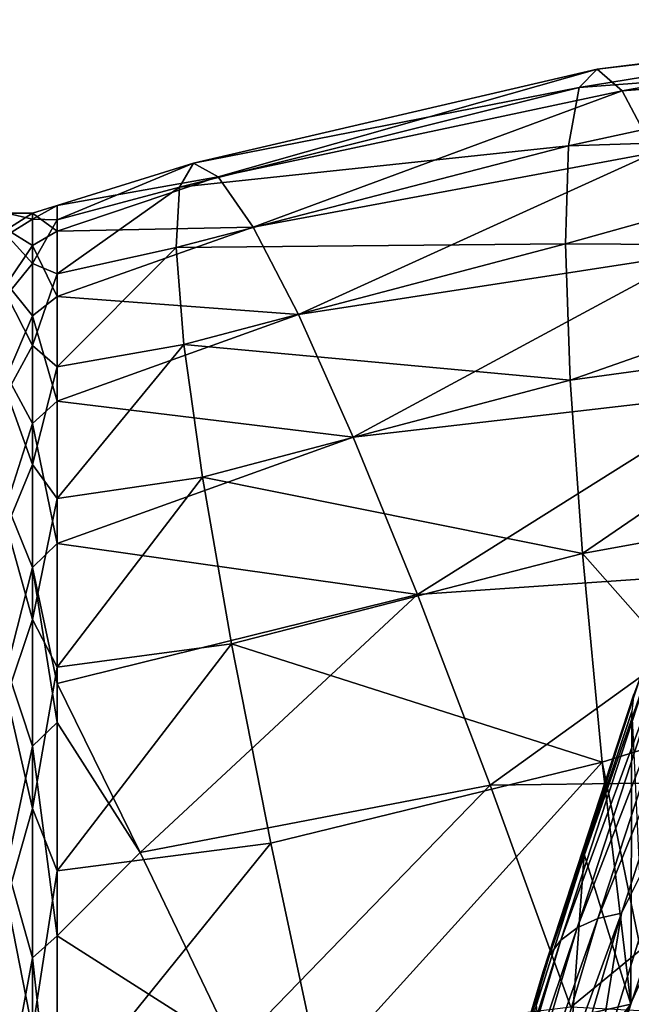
# Model space of a CAD drawing. Header units: metres. Extents: x -44 to 117, y -432 to 89.
# Tile 1049 of 1056: x 62.38 to 66.14, y 19.34 to 25.39. Entities that reach past the tile are written whole.
import ezdxf

# ---------------------------------------------------------------- set-up
doc = ezdxf.new("R2010")
doc.units = ezdxf.units.M
doc.layers.add('solid_125568', color=7, linetype='CONTINUOUS')

msp = doc.modelspace()

# ---------------------------------------------------------------- linework, layer by layer
at = {"layer": 'solid_125568'}
for points in [[(68.374191, 25.388613, 53.072048), (65.932426, 25.085285, 51.659855), (65.821716, 24.971832, 54.184315)], [(68.265694, 25.157097, 55.518291), (68.374191, 25.388613, 53.072048), (65.821716, 24.971832, 54.184315)], [(68.374191, 25.388613, 53.072048), (68.502472, 25.383932, 50.615833), (65.932426, 25.085285, 51.659855)], [(68.502472, 25.383932, 50.615833), (66.088081, 24.951918, 49.138741), (65.932426, 25.085285, 51.659855)], [(68.502472, 25.383932, 50.615833), (68.64933, 25.143095, 48.172493), (66.088081, 24.951918, 49.138741)], [(68.265694, 25.157097, 55.518291), (65.821716, 24.971832, 54.184315), (65.757034, 24.612673, 56.687279)], [(68.177979, 24.691536, 57.931805), (68.265694, 25.157097, 55.518291), (65.757034, 24.612673, 56.687279)], [(68.64933, 25.143095, 48.172493), (66.28714, 24.573038, 46.645782), (66.088081, 24.951918, 49.138741)], [(65.932426, 25.085285, 51.659855), (63.600533, 24.422909, 49.516281), (63.448826, 24.505716, 51.972054)], [(65.821716, 24.971832, 54.184315), (65.932426, 25.085285, 51.659855), (63.448826, 24.505716, 51.972054)], [(65.932426, 25.085285, 51.659855), (66.088081, 24.951918, 49.138741), (63.600533, 24.422909, 49.516281)], [(65.821716, 24.971832, 54.184315), (63.448826, 24.505716, 51.972054), (63.362843, 24.360119, 54.428085)], [(65.757034, 24.612673, 56.687279), (65.821716, 24.971832, 54.184315), (63.362843, 24.360119, 54.428085)], [(66.088081, 24.951918, 49.138741), (63.816544, 24.112465, 47.08366), (63.600533, 24.422909, 49.516281)], [(66.088081, 24.951918, 49.138741), (66.28714, 24.573038, 46.645782), (63.816544, 24.112465, 47.08366)], [(68.177979, 24.691536, 57.931805), (65.757034, 24.612673, 56.687279), (65.739021, 24.011341, 59.144127)], [(68.120438, 23.996536, 60.291794), (68.177979, 24.691536, 57.931805), (65.739021, 24.011341, 59.144127)], [(65.757034, 24.612673, 56.687279), (63.362843, 24.360119, 54.428085), (63.34338, 23.987471, 56.861488)], [(65.739021, 24.011341, 59.144127), (65.757034, 24.612673, 56.687279), (63.34338, 23.987471, 56.861488)], [(66.28714, 24.573038, 46.645782), (64.094849, 23.577282, 44.696861), (63.816544, 24.112465, 47.08366)], [(66.28714, 24.573038, 46.645782), (66.527657, 23.952375, 44.205502), (64.094849, 23.577282, 44.696861)], [(63.448826, 24.505716, 51.972054), (62.611195, 24.246492, 51.647423), (62.611195, 24.159172, 54.085953)], [(63.448826, 24.505716, 51.972054), (63.600533, 24.422909, 49.516281), (62.611195, 24.246492, 51.647423)], [(63.362843, 24.360119, 54.428085), (63.448826, 24.505716, 51.972054), (62.611195, 24.159172, 54.085953)], [(63.600533, 24.422909, 49.516281), (62.611195, 24.088305, 49.212463), (62.611195, 24.246492, 51.647423)], [(63.600533, 24.422909, 49.516281), (63.816544, 24.112465, 47.08366), (62.611195, 24.088305, 49.212463)], [(63.362843, 24.360119, 54.428085), (62.611195, 24.159172, 54.085953), (62.611195, 23.827221, 56.503361)], [(63.34338, 23.987471, 56.861488), (63.362843, 24.360119, 54.428085), (62.611195, 23.827221, 56.503361)], [(62.458447, 24.19837, 51.177628), (62.611195, 24.246492, 51.647423), (62.611195, 24.088305, 49.212463)], [(62.458447, 24.161684, 53.565403), (62.611195, 24.159172, 54.085953), (62.611195, 24.246492, 51.647423)], [(62.458447, 24.19837, 51.177628), (62.458447, 24.161684, 53.565403), (62.611195, 24.246492, 51.647423)], [(62.30183, 24.199322, 52.181068), (62.458447, 24.161684, 53.565403), (62.458447, 24.19837, 51.177628)], [(62.30183, 24.199322, 52.181068), (62.30183, 24.063852, 54.563396), (62.458447, 24.161684, 53.565403)], [(62.30183, 24.099516, 49.796978), (62.30183, 24.199322, 52.181068), (62.458447, 24.19837, 51.177628)], [(62.30183, 24.099516, 49.796978), (62.458447, 24.19837, 51.177628), (62.458447, 23.99966, 48.797852)], [(62.30183, 24.063852, 54.563396), (62.458447, 23.889956, 55.93795), (62.458447, 24.161684, 53.565403)], [(62.458447, 23.99966, 48.797852), (62.458447, 24.19837, 51.177628), (62.611195, 24.088305, 49.212463)], [(62.458447, 24.161684, 53.565403), (62.458447, 23.889956, 55.93795), (62.611195, 24.159172, 54.085953)], [(62.458447, 23.889956, 55.93795), (62.611195, 23.827221, 56.503361), (62.611195, 24.159172, 54.085953)], [(62.30183, 23.765406, 47.434311), (62.30183, 24.099516, 49.796978), (62.458447, 23.99966, 48.797852)], [(63.816544, 24.112465, 47.08366), (62.611195, 23.686205, 46.805729), (62.611195, 24.088305, 49.212463)], [(63.816544, 24.112465, 47.08366), (64.094849, 23.577282, 44.696861), (62.611195, 23.686205, 46.805729)], [(62.30183, 24.063852, 54.563396), (62.30183, 23.694424, 56.920803), (62.458447, 23.889956, 55.93795)], [(62.458447, 23.99966, 48.797852), (62.611195, 24.088305, 49.212463), (62.611195, 23.686205, 46.805729)], [(62.30183, 23.765406, 47.434311), (62.458447, 23.99966, 48.797852), (62.458447, 23.567486, 46.449226)], [(62.458447, 23.567486, 46.449226), (62.458447, 23.99966, 48.797852), (62.611195, 23.686205, 46.805729)], [(63.34338, 23.987471, 56.861488), (62.611195, 23.827221, 56.503361), (62.611195, 23.254005, 58.875168)], [(63.390621, 23.391245, 59.249577), (63.34338, 23.987471, 56.861488), (62.611195, 23.254005, 58.875168)], [(65.739021, 24.011341, 59.144127), (63.34338, 23.987471, 56.861488), (63.390621, 23.391245, 59.249577)], [(65.767853, 23.173754, 61.530682), (65.739021, 24.011341, 59.144127), (63.390621, 23.391245, 59.249577)], [(68.120438, 23.996536, 60.291794), (65.739021, 24.011341, 59.144127), (65.767853, 23.173754, 61.530682)], [(67.814217, 23.454355, 61.640007), (68.120438, 23.996536, 60.291794), (65.767853, 23.173754, 61.530682)], [(66.527657, 23.952375, 44.205502), (64.432854, 22.822344, 42.378132), (64.094849, 23.577282, 44.696861)], [(66.527657, 23.952375, 44.205502), (66.807259, 23.096039, 41.841919), (64.432854, 22.822344, 42.378132)], [(62.30183, 23.694424, 56.920803), (62.458447, 23.38583, 58.27219), (62.458447, 23.889956, 55.93795)], [(62.458447, 23.889956, 55.93795), (62.458447, 23.38583, 58.27219), (62.611195, 23.827221, 56.503361)], [(62.458447, 23.38583, 58.27219), (62.611195, 23.254005, 58.875168), (62.611195, 23.827221, 56.503361)], [(62.30183, 23.200235, 45.116028), (62.30183, 23.765406, 47.434311), (62.458447, 23.567486, 46.449226)], [(62.30183, 23.694424, 56.920803), (62.30183, 23.094627, 59.230366), (62.458447, 23.38583, 58.27219)], [(62.458447, 23.567486, 46.449226), (62.611195, 23.686205, 46.805729), (62.611195, 23.044268, 44.451588)], [(64.094849, 23.577282, 44.696861), (62.611195, 23.044268, 44.451588), (62.611195, 23.686205, 46.805729)], [(62.30183, 23.200235, 45.116028), (62.458447, 23.567486, 46.449226), (62.458447, 22.90605, 44.154598)], [(62.458447, 22.90605, 44.154598), (62.458447, 23.567486, 46.449226), (62.611195, 23.044268, 44.451588)], [(64.094849, 23.577282, 44.696861), (64.432854, 22.822344, 42.378132), (62.611195, 23.044268, 44.451588)], [(67.814217, 23.454355, 61.640007), (65.767853, 23.173754, 61.530682), (65.843246, 22.108152, 63.82346)], [(67.29084, 22.370201, 63.812084), (67.814217, 23.454355, 61.640007), (65.843246, 22.108152, 63.82346)], [(62.30183, 23.094627, 59.230366), (62.458447, 22.654211, 60.545418), (62.458447, 23.38583, 58.27219)], [(62.458447, 23.38583, 58.27219), (62.458447, 22.654211, 60.545418), (62.611195, 23.254005, 58.875168)], [(63.390621, 23.391245, 59.249577), (62.611195, 23.254005, 58.875168), (62.611195, 22.445328, 61.177364)], [(63.504128, 22.577002, 61.570099), (63.390621, 23.391245, 59.249577), (62.611195, 22.445328, 61.177364)], [(65.767853, 23.173754, 61.530682), (63.390621, 23.391245, 59.249577), (63.504128, 22.577002, 61.570099)], [(62.458447, 22.654211, 60.545418), (62.611195, 22.445328, 61.177364), (62.611195, 23.254005, 58.875168)], [(62.30183, 22.409504, 42.864677), (62.30183, 23.200235, 45.116028), (62.458447, 22.90605, 44.154598)], [(65.843246, 22.108152, 63.82346), (65.767853, 23.173754, 61.530682), (63.504128, 22.577002, 61.570099)], [(62.30183, 23.094627, 59.230366), (62.30183, 22.270296, 61.469631), (62.458447, 22.654211, 60.545418)], [(66.807259, 23.096039, 41.841919), (64.827408, 21.854689, 40.149082), (64.432854, 22.822344, 42.378132)], [(66.807259, 23.096039, 41.841919), (67.123192, 22.012453, 39.578281), (64.827408, 21.854689, 40.149082)], [(62.458447, 22.90605, 44.154598), (62.611195, 23.044268, 44.451588), (62.611195, 22.168991, 42.173882)], [(64.432854, 22.822344, 42.378132), (62.611195, 22.168991, 42.173882), (62.611195, 23.044268, 44.451588)], [(62.30183, 22.409504, 42.864677), (62.458447, 22.90605, 44.154598), (62.458447, 22.021788, 41.936291)], [(62.458447, 22.021788, 41.936291), (62.458447, 22.90605, 44.154598), (62.611195, 22.168991, 42.173882)], [(64.432854, 22.822344, 42.378132), (64.827408, 21.854689, 40.149082), (62.611195, 22.168991, 42.173882)], [(62.30183, 22.270296, 61.469631), (62.458447, 21.702215, 62.735512), (62.458447, 22.654211, 60.545418)], [(62.458447, 22.654211, 60.545418), (62.458447, 21.702215, 62.735512), (62.611195, 22.445328, 61.177364)], [(63.504128, 22.577002, 61.570099), (62.611195, 22.445328, 61.177364), (62.611195, 21.409376, 63.386631)], [(63.682838, 21.552328, 63.801418), (63.504128, 22.577002, 61.570099), (62.611195, 21.409376, 63.386631)], [(65.843246, 22.108152, 63.82346), (63.504128, 22.577002, 61.570099), (63.682838, 21.552328, 63.801418)], [(62.30183, 21.400898, 40.702145), (62.30183, 22.409504, 42.864677), (62.458447, 22.021788, 41.936291)], [(62.458447, 21.702215, 62.735512), (62.611195, 21.409376, 63.386631), (62.611195, 22.445328, 61.177364)], [(66.757927, 21.0735, 65.861977), (67.29084, 22.370201, 63.812084), (65.843246, 22.108152, 63.82346)], [(62.30183, 22.270296, 61.469631), (62.30183, 21.229443, 63.616833), (62.458447, 21.702215, 62.735512)], [(62.458447, 22.021788, 41.936291), (62.611195, 22.168991, 42.173882), (62.611195, 21.308002, 40.424778)], [(64.827408, 21.854689, 40.149082), (62.611195, 21.308002, 40.424778), (62.611195, 22.168991, 42.173882)], [(65.964455, 20.825022, 65.999908), (65.843246, 22.108152, 63.82346), (63.682838, 21.552328, 63.801418)], [(66.757927, 21.0735, 65.861977), (65.843246, 22.108152, 63.82346), (65.964455, 20.825022, 65.999908)], [(62.30183, 21.400898, 40.702145), (62.458447, 22.021788, 41.936291), (62.458447, 20.923302, 39.815876)], [(62.458447, 22.021788, 41.936291), (62.611195, 21.308002, 40.424778), (62.611195, 21.069239, 39.99567)], [(62.458447, 20.923302, 39.815876), (62.458447, 22.021788, 41.936291), (62.611195, 21.069239, 39.99567)], [(67.123192, 22.012453, 39.578281), (65.274834, 20.683336, 38.030491), (64.827408, 21.854689, 40.149082)], [(67.123192, 22.012453, 39.578281), (67.472359, 20.712278, 37.436867), (65.274834, 20.683336, 38.030491)], [(64.827408, 21.854689, 40.149082), (63.121105, 20.268711, 38.39922), (62.611195, 21.308002, 40.424778)], [(64.827408, 21.854689, 40.149082), (65.274834, 20.683336, 38.030491), (63.121105, 20.268711, 38.39922)], [(62.30183, 21.229443, 63.616833), (62.458447, 20.539106, 64.821175), (62.458447, 21.702215, 62.735512)], [(62.458447, 21.702215, 62.735512), (62.458447, 20.539106, 64.821175), (62.611195, 21.409376, 63.386631)], [(65.937599, 19.86405, 71.896858), (66.083046, 19.896502, 71.975166), (66.652504, 21.637569, 70.082916)], [(66.505608, 21.60067, 70.009445), (65.937599, 19.86405, 71.896858), (66.652504, 21.637569, 70.082916)], [(66.652504, 21.637569, 70.082916), (66.083046, 19.896502, 71.975166), (66.495964, 20.721016, 71.185684)], [(63.682838, 21.552328, 63.801418), (62.611195, 21.409376, 63.386631), (62.611195, 20.156637, 65.480606)], [(63.925087, 20.326775, 65.922745), (63.682838, 21.552328, 63.801418), (62.611195, 20.156637, 65.480606)], [(65.964455, 20.825022, 65.999908), (63.682838, 21.552328, 63.801418), (63.925087, 20.326775, 65.922745)], [(65.81012, 19.807096, 71.799477), (65.937599, 19.86405, 71.896858), (66.505608, 21.60067, 70.009445)], [(66.376076, 21.53743, 69.918892), (65.81012, 19.807096, 71.799477), (66.505608, 21.60067, 70.009445)], [(65.709091, 19.729437, 71.689507), (65.81012, 19.807096, 71.799477), (66.376076, 21.53743, 69.918892)], [(66.272522, 21.452068, 69.817299), (65.709091, 19.729437, 71.689507), (66.376076, 21.53743, 69.918892)], [(65.639252, 19.63735, 71.574776), (65.709091, 19.729437, 71.689507), (66.272522, 21.452068, 69.817299)], [(66.199898, 21.351444, 69.711845), (65.639252, 19.63735, 71.574776), (66.272522, 21.452068, 69.817299)], [(62.30183, 20.184223, 38.649452), (62.30183, 21.400898, 40.702145), (62.458447, 20.923302, 39.815876)], [(62.458447, 20.539106, 64.821175), (62.611195, 20.156637, 65.480606), (62.611195, 21.409376, 63.386631)], [(63.121105, 20.268711, 38.39922), (62.611195, 21.069239, 39.99567), (62.611195, 21.308002, 40.424778)], [(65.601059, 19.538086, 71.46273), (65.639252, 19.63735, 71.574776), (66.199898, 21.351444, 69.711845)], [(66.158836, 21.24342, 69.609314), (65.601059, 19.538086, 71.46273), (66.199898, 21.351444, 69.711845)], [(62.30183, 21.229443, 63.616833), (62.30183, 19.982187, 65.651085), (62.458447, 20.539106, 64.821175)], [(66.158836, 21.24342, 69.609314), (65.852303, 20.258926, 70.511047), (65.601059, 19.538086, 71.46273)], [(66.158836, 21.24342, 69.609314), (66.146347, 21.136066, 69.515633), (65.852303, 20.258926, 70.511047)], [(65.852303, 20.258926, 70.511047), (66.146347, 21.136066, 69.515633), (66.140503, 19.337446, 68.040825)], [(66.146347, 21.136066, 69.515633), (66.220726, 19.577051, 67.769501), (66.140503, 19.337446, 68.040825)], [(62.458447, 20.923302, 39.815876), (62.611195, 21.069239, 39.99567), (62.611195, 19.75614, 37.938999)], [(63.121105, 20.268711, 38.39922), (62.611195, 19.75614, 37.938999), (62.611195, 21.069239, 39.99567)], [(66.220726, 19.577051, 67.769501), (66.757927, 21.0735, 65.861977), (65.964455, 20.825022, 65.999908)], [(62.30183, 20.184223, 38.649452), (62.458447, 20.923302, 39.815876), (62.458447, 19.621279, 37.813992)], [(62.458447, 19.621279, 37.813992), (62.458447, 20.923302, 39.815876), (62.611195, 19.75614, 37.938999)], [(65.964455, 20.825022, 65.999908), (63.925087, 20.326775, 65.922745), (64.228622, 18.911764, 67.914299)], [(66.140503, 19.337446, 68.040825), (65.964455, 20.825022, 65.999908), (64.228622, 18.911764, 67.914299)], [(66.220726, 19.577051, 67.769501), (65.964455, 20.825022, 65.999908), (66.140503, 19.337446, 68.040825)], [(67.472359, 20.712278, 37.436867), (65.770958, 19.319204, 36.042099), (65.274834, 20.683336, 38.030491)], [(67.472359, 20.712278, 37.436867), (67.851303, 19.208309, 35.438744), (65.770958, 19.319204, 36.042099)], [(66.083046, 19.896502, 71.975166), (65.911469, 18.830563, 73.041092), (66.495964, 20.721016, 71.185684)], [(66.341377, 19.788443, 72.16201), (66.495964, 20.721016, 71.185684), (65.911469, 18.830563, 73.041092)], [(65.274834, 20.683336, 38.030491), (63.702026, 19.062346, 36.486633), (63.121105, 20.268711, 38.39922)], [(65.274834, 20.683336, 38.030491), (65.770958, 19.319204, 36.042099), (63.702026, 19.062346, 36.486633)], [(62.30183, 19.982187, 65.651085), (62.458447, 19.176193, 66.78212), (62.458447, 20.539106, 64.821175)], [(62.458447, 20.539106, 64.821175), (62.458447, 19.176193, 66.78212), (62.611195, 20.156637, 65.480606)], [(63.925087, 20.326775, 65.922745), (62.611195, 20.156637, 65.480606), (62.611195, 18.699781, 67.438103)], [(64.228622, 18.911764, 67.914299), (63.925087, 20.326775, 65.922745), (62.611195, 18.699781, 67.438103)], [(63.121105, 20.268711, 38.39922), (63.702026, 19.062346, 36.486633), (62.611195, 19.75614, 37.938999)], [(65.558983, 19.334827, 71.46283), (65.852303, 20.258926, 70.511047), (65.684761, 17.89628, 69.515121)], [(65.601059, 19.538086, 71.46273), (65.852303, 20.258926, 70.511047), (65.558983, 19.334827, 71.46283)], [(65.852303, 20.258926, 70.511047), (66.140503, 19.337446, 68.040825), (65.684761, 17.89628, 69.515121)], [(62.30183, 18.771309, 36.726559), (62.30183, 20.184223, 38.649452), (62.458447, 19.621279, 37.813992)], [(62.458447, 19.176193, 66.78212), (62.611195, 18.699781, 67.438103), (62.611195, 20.156637, 65.480606)], [(62.30183, 19.982187, 65.651085), (62.30183, 18.540657, 67.55262), (62.458447, 19.176193, 66.78212)], [(65.248657, 17.911707, 73.515106), (65.3741, 17.961767, 73.618729), (65.937599, 19.86405, 71.896858)], [(65.81012, 19.807096, 71.799477), (65.248657, 17.911707, 73.515106), (65.937599, 19.86405, 71.896858)], [(65.3741, 17.961767, 73.618729), (65.518097, 17.98934, 73.701462), (66.083046, 19.896502, 71.975166)], [(65.937599, 19.86405, 71.896858), (65.3741, 17.961767, 73.618729), (66.083046, 19.896502, 71.975166)], [(66.083046, 19.896502, 71.975166), (65.518097, 17.98934, 73.701462), (65.911469, 18.830563, 73.041092)], [(115.80777, 19.905901, 72.046013), (66.049957, 18.79331, 73.092979), (65.863319, 18.129122, 73.666695)], [(115.696526, 18.00563, 73.76947), (115.80777, 19.905901, 72.046013), (65.863319, 18.129122, 73.666695)], [(115.80777, 19.905901, 72.046013), (66.341377, 19.788443, 72.16201), (66.049957, 18.79331, 73.092979)], [(65.150131, 17.842495, 73.397499), (65.248657, 17.911707, 73.515106), (65.81012, 19.807096, 71.799477)], [(65.709091, 19.729437, 71.689507), (65.150131, 17.842495, 73.397499), (65.81012, 19.807096, 71.799477)], [(62.458447, 19.621279, 37.813992), (62.611195, 19.75614, 37.938999), (62.611195, 18.242414, 36.024048)], [(63.702026, 19.062346, 36.486633), (62.611195, 18.242414, 36.024048), (62.611195, 19.75614, 37.938999)], [(66.049957, 18.79331, 73.092979), (66.341377, 19.788443, 72.16201), (65.911469, 18.830563, 73.041092)], [(65.083069, 17.759771, 73.274292), (65.150131, 17.842495, 73.397499), (65.709091, 19.729437, 71.689507)], [(65.639252, 19.63735, 71.574776), (65.083069, 17.759771, 73.274292), (65.709091, 19.729437, 71.689507)], [(62.30183, 18.771309, 36.726559), (62.458447, 19.621279, 37.813992), (62.458447, 18.128382, 35.950104)], [(62.458447, 18.128382, 35.950104), (62.458447, 19.621279, 37.813992), (62.611195, 18.242414, 36.024048)], [(65.047722, 17.670115, 73.153542), (65.083069, 17.759771, 73.274292), (65.639252, 19.63735, 71.574776)], [(65.601059, 19.538086, 71.46273), (65.047722, 17.670115, 73.153542), (65.639252, 19.63735, 71.574776)], [(65.601059, 19.538086, 71.46273), (65.26709, 18.366077, 72.368675), (65.047722, 17.670115, 73.153542)], [(65.601059, 19.538086, 71.46273), (65.558983, 19.334827, 71.46283), (65.26709, 18.366077, 72.368675)], [(66.140503, 19.337446, 68.040825), (64.228622, 18.911764, 67.914299), (64.590607, 17.320486, 69.75753)], [(65.684761, 17.89628, 69.515121), (66.140503, 19.337446, 68.040825), (64.590607, 17.320486, 69.75753)]]:
    msp.add_3dface(points, dxfattribs=at)

doc.saveas('drawing.dxf')
